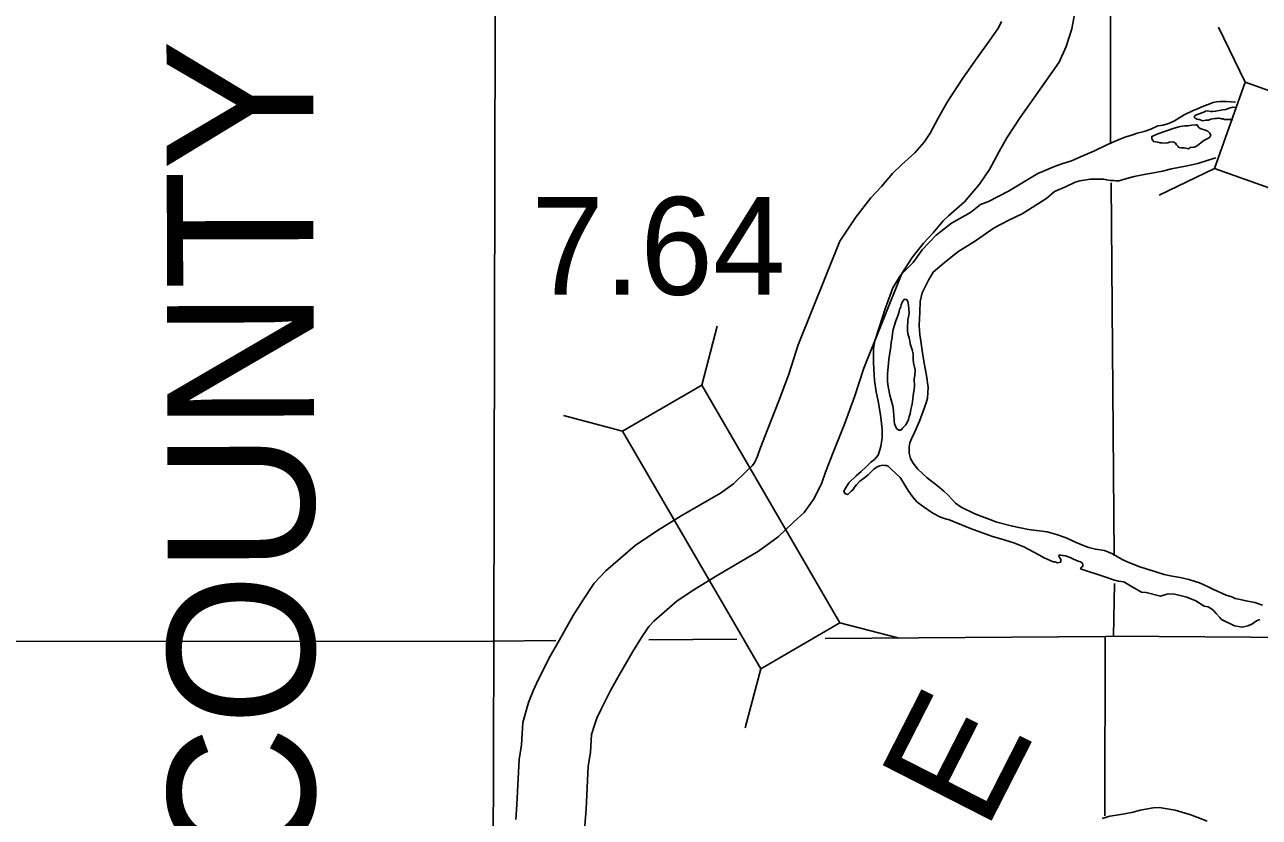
# Model space of a CAD drawing. Extents: x 77230 to 630905, y 790554 to 1662844.
# Drawn here: x 334569 to 345241, y 1615717 to 1622566 of the extents above; entities that cross this region are included whole.
import ezdxf

# ---------------------------------------------------------------- set-up
doc = ezdxf.new("R2010")
doc.units = 0
for name, color, linetype in [('Level 15', 7, 'Continuous'), ('Level 16', 7, 'Continuous'), ('Level 17', 7, 'Continuous'), ('Level 19', 7, 'Continuous'), ('Level 22', 7, 'Continuous'), ('Level 28', 7, 'Continuous'), ('Level 32', 7, 'Continuous')]:
    doc.layers.add(name, color=color, linetype=linetype)

msp = doc.modelspace()

# ---------------------------------------------------------------- linework, layer by layer
at = {"layer": 'Level 15'}
for points in [[(339161, 1617244), (338617, 1617240), (333442, 1617235)], [(340726, 1617256), (339963, 1617250)], [(345562, 1617271), (343980, 1617282), (343907, 1617279), (341488, 1617261)]]:
    msp.add_lwpolyline(points, dxfattribs=at)
at = {"layer": 'Level 16'}
for points in [[(343946, 1623291), (343953, 1622646), (343954, 1621548)], [(338634, 1623074), (338637, 1622594), (338625, 1617232), (338619, 1615331)], [(343961, 1621200), (343987, 1617976)], [(343988, 1617737), (343980, 1617282)], [(343907, 1617279), (343906, 1615731)]]:
    msp.add_lwpolyline(points, dxfattribs=at)
at = {"layer": 'Level 17'}
for points in [[(342486, 1618310), (342420, 1618345), (342335, 1618402), (342281, 1618442), (342241, 1618492), (342212, 1618533), (342192, 1618565), (342157, 1618623), (342135, 1618653), (342095, 1618690), (342056, 1618728), (342032, 1618750), (342018, 1618756), (342000, 1618758), (341988, 1618759), (341960, 1618755), (341938, 1618745), (341908, 1618725), (341859, 1618676), (341819, 1618644), (341789, 1618621), (341760, 1618591), (341742, 1618569), (341730, 1618551), (341714, 1618536), (341684, 1618506), (341658, 1618514), (341650, 1618534), (341660, 1618554), (341693, 1618608), (341757, 1618667), (341799, 1618704), (341844, 1618748), (341884, 1618786), (341914, 1618809), (341945, 1618845), (341968, 1618921), (341982, 1618996), (341981, 1619072), (341966, 1619194), (341945, 1619314), (341928, 1619394), (341915, 1619492), (341910, 1619590), (341907, 1619650), (341905, 1619692), (341905, 1619728), (341906, 1619768), (341918, 1619834), (341956, 1619949), (341980, 1620029), (342007, 1620111), (342073, 1620292), (342142, 1620405), (342249, 1620510), (342326, 1620621), (342447, 1620746), (342580, 1620852), (342743, 1620944), (342830, 1621011), (342900, 1621037), (343073, 1621127), (343327, 1621280), (343471, 1621339), (343535, 1621362), (343616, 1621389), (343716, 1621432), (343817, 1621477), (343923, 1621528), (344030, 1621575), (344088, 1621598), (344138, 1621612), (344184, 1621629), (344244, 1621643), (344304, 1621664), (344363, 1621691), (344411, 1621697), (344465, 1621716), (344507, 1621734), (344531, 1621748), (344590, 1621787), (344668, 1621824), (344706, 1621840), (344744, 1621857), (344790, 1621873), (344841, 1621892), (344871, 1621900), (344901, 1621902), (344953, 1621903), (345036, 1621897)], [(344926, 1621829), (344862, 1621818), (344836, 1621817), (344820, 1621815), (344794, 1621821), (344776, 1621818), (344760, 1621810), (344736, 1621802), (344714, 1621792), (344696, 1621787), (344684, 1621777), (344677, 1621767), (344687, 1621757), (344703, 1621749), (344721, 1621746), (344753, 1621736), (344777, 1621740), (344801, 1621741), (344823, 1621749), (344837, 1621753), (344855, 1621754), (344861, 1621754), (344871, 1621756), (344883, 1621758), (344893, 1621758), (344905, 1621756), (344915, 1621752), (344929, 1621751), (344941, 1621747), (344951, 1621747), (344965, 1621747), (345013, 1621746)], [(345042, 1621850), (345039, 1621850), (345013, 1621852), (344981, 1621843), (344950, 1621833), (344926, 1621829)], [(344364, 1621550), (344326, 1621556), (344319, 1621568), (344313, 1621580), (344311, 1621586), (344311, 1621600), (344333, 1621608), (344363, 1621622), (344504, 1621672), (344556, 1621685), (344598, 1621692), (344622, 1621692), (344656, 1621697), (344693, 1621701), (344703, 1621699), (344712, 1621685), (344716, 1621681), (344728, 1621670), (344748, 1621664), (344768, 1621658), (344796, 1621645), (344810, 1621631), (344821, 1621611), (344813, 1621595), (344797, 1621582), (344761, 1621564), (344736, 1621546), (344706, 1621523), (344686, 1621511), (344676, 1621507), (344644, 1621504), (344630, 1621494)], [(344630, 1621494), (344590, 1621501), (344566, 1621501), (344546, 1621505), (344536, 1621517), (344526, 1621528), (344516, 1621542), (344502, 1621552), (344488, 1621554), (344462, 1621552), (344450, 1621545), (344430, 1621543), (344398, 1621545), (344384, 1621544), (344364, 1621550)], [(344864, 1621415), (344800, 1621395), (344710, 1621366), (344617, 1621345), (344483, 1621321), (344405, 1621301), (344311, 1621282), (344261, 1621273), (344160, 1621254), (344096, 1621237), (344046, 1621221), (344028, 1621217), (344000, 1621217), (343982, 1621218), (343956, 1621218), (343920, 1621226), (343896, 1621231), (343838, 1621231), (343778, 1621230), (343690, 1621217), (343650, 1621205), (343565, 1621166), (343471, 1621123), (343403, 1621068), (343364, 1621042), (343191, 1620932), (343077, 1620877), (342950, 1620810), (342787, 1620698), (342634, 1620602), (342517, 1620509)], [(342517, 1620509), (342422, 1620428), (342380, 1620359), (342328, 1620249), (342310, 1620174), (342307, 1620082), (342302, 1619968), (342307, 1619886), (342314, 1619832), (342329, 1619730), (342345, 1619642), (342364, 1619534), (342379, 1619432), (342372, 1619340), (342361, 1619298), (342335, 1619226), (342304, 1619139), (342259, 1619043), (342234, 1618986), (342220, 1618954), (342214, 1618918), (342215, 1618864), (342227, 1618818), (342248, 1618778), (342290, 1618724), (342371, 1618651), (342458, 1618580), (342514, 1618536), (342550, 1618501), (342615, 1618431), (342665, 1618398), (342782, 1618339), (342971, 1618267), (343107, 1618232), (343245, 1618205), (343407, 1618183), (343488, 1618162), (343570, 1618132), (343658, 1618091), (343727, 1618062), (343767, 1618048), (343825, 1618035), (343903, 1618022), (343973, 1617994), (344060, 1617943), (344128, 1617912), (344208, 1617882), (344262, 1617863), (344345, 1617838), (344419, 1617816), (344487, 1617801), (344557, 1617788), (344631, 1617773), (344695, 1617753), (344723, 1617743), (344754, 1617730), (344804, 1617706), (344844, 1617687), (344884, 1617669), (344922, 1617651), (344954, 1617638), (345003, 1617622), (345033, 1617608), (345089, 1617595), (345125, 1617589), (345203, 1617572), (345269, 1617549)], [(342075, 1619933), (342100, 1620008), (342111, 1620036), (342119, 1620058), (342129, 1620088), (342132, 1620106), (342142, 1620128), (342146, 1620145), (342153, 1620167), (342161, 1620181), (342173, 1620193), (342175, 1620193), (342187, 1620191), (342195, 1620189), (342203, 1620175), (342208, 1620141), (342212, 1620111), (342215, 1620073), (342209, 1620041), (342202, 1620015), (342202, 1619985), (342200, 1619973), (342200, 1619959), (342199, 1619923), (342203, 1619897), (342207, 1619877), (342214, 1619857), (342220, 1619833), (342224, 1619809), (342239, 1619757), (342248, 1619721), (342250, 1619677), (342253, 1619643), (342267, 1619583), (342262, 1619535)], [(342262, 1619535), (342257, 1619505), (342259, 1619443), (342256, 1619417), (342249, 1619361), (342247, 1619333), (342240, 1619287), (342228, 1619240), (342223, 1619202), (342215, 1619180), (342207, 1619154), (342196, 1619128), (342182, 1619105), (342172, 1619093), (342158, 1619079), (342151, 1619071), (342139, 1619063), (342125, 1619063), (342106, 1619078), (342086, 1619116), (342084, 1619142), (342083, 1619188), (342080, 1619230), (342072, 1619272), (342061, 1619314), (342047, 1619366), (342032, 1619440), (342027, 1619480), (342028, 1619552), (342033, 1619606), (342038, 1619672), (342049, 1619749), (342055, 1619785), (342058, 1619819), (342066, 1619863), (342069, 1619901), (342075, 1619933)], [(345246, 1617426), (345215, 1617416), (345177, 1617387), (345141, 1617373), (345093, 1617361), (345025, 1617372), (344915, 1617425), (344898, 1617445), (344868, 1617478), (344848, 1617502), (344826, 1617520), (344799, 1617536), (344765, 1617542), (344693, 1617589), (344615, 1617618), (344545, 1617637), (344508, 1617645), (344454, 1617649), (344432, 1617642), (344387, 1617628), (344262, 1617661), (344222, 1617664), (344142, 1617710), (344069, 1617751), (344023, 1617758), (343981, 1617768), (343915, 1617791), (343696, 1617863), (343702, 1617875), (343708, 1617881), (343714, 1617884), (343716, 1617894), (343712, 1617914), (343694, 1617925), (343676, 1617929), (343636, 1617947), (343605, 1617963), (343565, 1617976), (343547, 1617978), (343537, 1617978), (343525, 1617982), (343513, 1617982), (343507, 1617978), (343509, 1617968), (343513, 1617964), (343518, 1617954), (343526, 1617946), (343526, 1617936), (343524, 1617922), (343496, 1617915), (343474, 1617925), (343460, 1617925), (343380, 1617958), (343335, 1617984), (343205, 1618053), (343118, 1618088), (343006, 1618123), (342934, 1618144), (342743, 1618214), (342603, 1618271), (342554, 1618291), (342538, 1618294), (342486, 1618310)], [(343881, 1615708), (343949, 1615727), (344007, 1615736), (344075, 1615746), (344149, 1615761), (344211, 1615780), (344322, 1615799), (344376, 1615802), (344513, 1615779), (344649, 1615738), (344791, 1615684)]]:
    msp.add_lwpolyline(points, dxfattribs=at)
at = {"layer": 'Level 19'}
for p, q in [((345117, 1622068), (344889, 1622545)), ((344852, 1621322), (344376, 1621094)), ((340421, 1619452), (340556, 1619962)), ((339736, 1619053), (339226, 1619188)), ((341616, 1617399), (342127, 1617264)), ((340932, 1617000), (340797, 1616490))]:
    msp.add_line(p, q, dxfattribs=at)
for points in [[(344852, 1621322), (347092, 1620528), (347356, 1621275), (345117, 1622068)], [(339736, 1619053), (340932, 1617000), (341616, 1617399), (340421, 1619452)]]:
    msp.add_lwpolyline(points, close=True, dxfattribs=at)
at = {"layer": 'Level 22'}
for points in [[(343657, 1622732), (343621, 1622530), (343572, 1622376), (343510, 1622241), (343401, 1622085), (343291, 1621930), (343173, 1621765), (343057, 1621588), (342992, 1621471), (342908, 1621315), (342822, 1621189), (342693, 1621036), (342553, 1620914), (342508, 1620871), (342422, 1620768), (342337, 1620679), (342240, 1620555), (342150, 1620416), (341821, 1619597), (341741, 1619350), (341655, 1619115), (341551, 1618854), (341490, 1618698), (341460, 1618608), (341394, 1618471), (341307, 1618352), (341218, 1618271), (341082, 1618140), (340912, 1618016), (340554, 1617807), (340363, 1617689), (340210, 1617587), (340007, 1617412), (339964, 1617367), (339900, 1617270), (339825, 1617151), (339710, 1616950), (339630, 1616808), (339578, 1616703), (339550, 1616646), (339516, 1616574), (339493, 1616514), (339469, 1616432), (339460, 1616280), (339440, 1616155), (339422, 1615791), (339411, 1615643)], [(343011, 1622592), (342987, 1622539), (342911, 1622431), (342802, 1622279), (342677, 1622104), (342542, 1621897), (342466, 1621759), (342395, 1621628), (342343, 1621552), (342264, 1621458), (342147, 1621356), (342070, 1621281), (341975, 1621169), (341882, 1621071), (341752, 1620904), (341615, 1620695), (341256, 1619801), (341174, 1619545), (341094, 1619329), (340993, 1619074), (340927, 1618904), (340904, 1618837), (340877, 1618780), (340857, 1618754), (340808, 1618709), (340695, 1618600), (340584, 1618519), (340244, 1618322), (340039, 1618194), (339847, 1618066), (339592, 1617847), (339492, 1617741), (339396, 1617596), (339311, 1617460), (339188, 1617246), (339100, 1617089), (339039, 1616967), (339008, 1616904), (338964, 1616810), (338925, 1616709), (338874, 1616537), (338863, 1616344), (338842, 1616217), (338823, 1615827), (338814, 1615699)]]:
    msp.add_lwpolyline(points, dxfattribs=at)

# ---------------------------------------------------------------- texts
at = {"layer": 'Level 17'}
msp.add_text('TABLE', height=1056, rotation=63, dxfattribs=at).set_placement((341271, 1612438))
at = {"layer": 'Level 28'}
msp.add_text('COUNTY', height=1267.2, rotation=90.1199, dxfattribs=at).set_placement((337077, 1615285))
at = {"layer": 'Level 32'}
msp.add_text('7.64', height=844.8, dxfattribs=at).set_placement((338948, 1620232))

doc.saveas('drawing.dxf')
